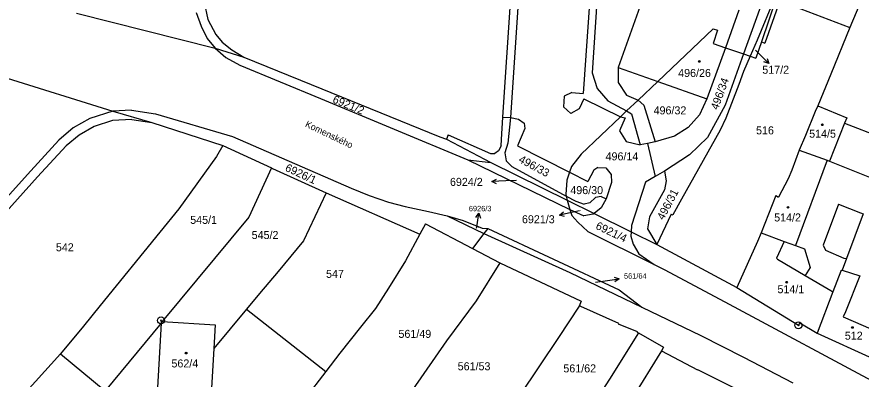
# Model space of a CAD drawing. Extents: x -593183 to -588034, y -1130415 to -1124994.
# Drawn here: x -591520.8 to -591341.4, y -1128507 to -1128430.1 of the extents above; entities that cross this region are included whole.
import ezdxf

# ---------------------------------------------------------------- set-up
doc = ezdxf.new("R2010")
doc.units = 0
for name, color, linetype in [('Vrstva 1', 7, 'Continuous'), ('Vrstva 15', 7, 'Continuous'), ('Vrstva 16', 7, 'Continuous'), ('Vrstva 18', 7, 'Continuous'), ('Vrstva 19', 7, 'Continuous'), ('Vrstva 24', 7, 'Continuous'), ('Vrstva 25', 7, 'Continuous'), ('Vrstva 4', 7, 'Continuous')]:
    doc.layers.add(name, color=color, linetype=linetype)

msp = doc.modelspace()

# ---------------------------------------------------------------- linework, layer by layer
at = {"layer": 'Vrstva 1'}
for p, q in [((-591333.66, -1128407.78), (-591343.85, -1128432.39)), ((-591417.52, -1128451.38), (-591414.76, -1128409.93)), ((-591413.19, -1128410.49), (-591415.93, -1128451.49)), ((-591386.32, -1128422), (-591393.05, -1128440.82)), ((-591357.92, -1128421.57), (-591363.51, -1128435.03)), ((-591357.92, -1128421.57), (-591362.62, -1128435.39)), ((-591361.6, -1128424.61), (-591366.42, -1128437.97)), ((-591480.95, -1128426.98), (-591480.18, -1128430.69)), ((-591399.08, -1128426.16), (-591400.51, -1128446.37)), ((-591358.72, -1128426.71), (-591361.88, -1128435.69)), ((-591358.72, -1128426.71), (-591343.85, -1128432.39)), ((-591508.12, -1128429.34), (-591478.63, -1128436.77)), ((-591482.67, -1128429.16), (-591481.62, -1128432.05)), ((-591367.4, -1128428.68), (-591370.28, -1128436.66)), ((-591480.18, -1128430.69), (-591478.51, -1128433.85)), ((-591481.62, -1128432.05), (-591480.31, -1128434.71)), ((-591372.9, -1128432.64), (-591384.64, -1128443.79)), ((-591372.9, -1128432.64), (-591384.64, -1128443.79)), ((-591372.9, -1128432.64), (-591384.64, -1128443.79)), ((-591372.9, -1128432.64), (-591384.64, -1128443.79)), ((-591372.9, -1128432.64), (-591384.64, -1128443.79)), ((-591372.9, -1128432.64), (-591384.64, -1128443.79)), ((-591372.9, -1128432.64), (-591384.64, -1128443.79)), ((-591372.9, -1128432.64), (-591384.64, -1128443.79)), ((-591372.9, -1128432.64), (-591384.64, -1128443.79)), ((-591372.9, -1128432.64), (-591384.64, -1128443.79)), ((-591372.9, -1128432.64), (-591384.64, -1128443.79)), ((-591372.9, -1128432.64), (-591384.64, -1128443.79)), ((-591372.9, -1128432.64), (-591384.64, -1128443.79)), ((-591372.9, -1128432.64), (-591384.64, -1128443.79)), ((-591372.9, -1128432.64), (-591384.64, -1128443.79)), ((-591372.9, -1128432.64), (-591384.64, -1128443.79)), ((-591372.9, -1128432.64), (-591384.64, -1128443.79)), ((-591372.9, -1128432.64), (-591384.64, -1128443.79)), ((-591372.9, -1128432.64), (-591384.64, -1128443.79)), ((-591372.9, -1128432.64), (-591384.64, -1128443.79)), ((-591372.9, -1128432.64), (-591384.64, -1128443.79)), ((-591372.9, -1128432.64), (-591384.64, -1128443.79)), ((-591372.9, -1128432.64), (-591384.64, -1128443.79)), ((-591372.9, -1128432.64), (-591384.64, -1128443.79)), ((-591372.9, -1128432.64), (-591384.64, -1128443.79)), ((-591372.9, -1128432.64), (-591384.64, -1128443.79)), ((-591372.9, -1128432.64), (-591384.64, -1128443.79)), ((-591372.9, -1128432.64), (-591384.64, -1128443.79)), ((-591372.9, -1128432.64), (-591384.64, -1128443.79)), ((-591372.9, -1128432.64), (-591384.64, -1128443.79)), ((-591372.9, -1128432.64), (-591384.64, -1128443.79)), ((-591372.9, -1128432.64), (-591384.64, -1128443.79)), ((-591372.9, -1128432.64), (-591384.64, -1128443.79)), ((-591372.9, -1128432.64), (-591384.64, -1128443.79)), ((-591372.9, -1128432.64), (-591384.64, -1128443.79)), ((-591372.9, -1128432.64), (-591384.64, -1128443.79)), ((-591372.9, -1128432.64), (-591384.64, -1128443.79)), ((-591372.9, -1128432.64), (-591384.64, -1128443.79)), ((-591372.9, -1128432.64), (-591384.64, -1128443.79)), ((-591372.9, -1128432.64), (-591384.64, -1128443.79)), ((-591372.9, -1128432.64), (-591384.64, -1128443.79)), ((-591372.9, -1128432.64), (-591384.64, -1128443.79)), ((-591372.9, -1128432.64), (-591384.64, -1128443.79)), ((-591372.9, -1128432.64), (-591384.64, -1128443.79)), ((-591372.9, -1128432.64), (-591384.64, -1128443.79)), ((-591372.9, -1128432.64), (-591384.64, -1128443.79)), ((-591372.9, -1128432.64), (-591384.64, -1128443.79)), ((-591372.9, -1128432.64), (-591384.64, -1128443.79)), ((-591372.9, -1128432.64), (-591384.64, -1128443.79)), ((-591372.9, -1128432.64), (-591384.64, -1128443.79)), ((-591372.9, -1128432.64), (-591384.64, -1128443.79)), ((-591372.9, -1128432.64), (-591371.93, -1128432.94)), ((-591371.93, -1128432.94), (-591372.89, -1128435.77)), ((-591343.85, -1128432.39), (-591347.89, -1128442.23)), ((-591480.31, -1128434.71), (-591478.63, -1128436.77)), ((-591478.51, -1128433.85), (-591477.16, -1128435.44)), ((-591477.16, -1128435.44), (-591475.12, -1128437.09)), ((-591370.28, -1128436.66), (-591374.19, -1128447.49)), ((-591372.89, -1128435.77), (-591370.28, -1128436.66)), ((-591370.28, -1128436.66), (-591366.42, -1128437.97)), ((-591363.51, -1128435.03), (-591365, -1128438.45)), ((-591362.62, -1128435.39), (-591363.8, -1128438.86)), ((-591362.62, -1128435.39), (-591361.88, -1128435.69)), ((-591478.63, -1128436.77), (-591472.52, -1128438.62)), ((-591478.63, -1128436.77), (-591476.35, -1128438.72)), ((-591475.12, -1128437.09), (-591472.52, -1128438.62)), ((-591366.42, -1128437.97), (-591370.34, -1128448.86)), ((-591366.42, -1128437.97), (-591365, -1128438.45)), ((-591365, -1128438.45), (-591366.42, -1128441.73)), ((-591365, -1128438.45), (-591363.8, -1128438.86)), ((-591476.35, -1128438.72), (-591473.43, -1128440.34)), ((-591472.52, -1128438.62), (-591458.27, -1128444.48)), ((-591473.43, -1128440.34), (-591456.29, -1128447.46)), ((-591393.05, -1128440.82), (-591384.64, -1128443.79)), ((-591366.42, -1128441.73), (-591367.42, -1128444.48)), ((-591523.94, -1128442.77), (-591500.4, -1128450.15)), ((-591384.64, -1128443.79), (-591388.82, -1128447.77)), ((-591384.64, -1128443.79), (-591374.19, -1128447.49)), ((-591347.89, -1128442.23), (-591350.67, -1128448.99)), ((-591458.27, -1128444.48), (-591430.94, -1128455.54)), ((-591367.42, -1128444.48), (-591370.19, -1128451.59)), ((-591456.29, -1128447.46), (-591425.01, -1128460.43)), ((-591404.53, -1128446.92), (-591404.64, -1128449.22)), ((-591402.86, -1128446.17), (-591404.53, -1128446.92)), ((-591402.86, -1128446.17), (-591400.51, -1128446.37)), ((-591374.19, -1128447.49), (-591375.77, -1128450.88)), ((-591404.64, -1128449.22), (-591403.08, -1128450.62)), ((-591400.36, -1128447.53), (-591401.35, -1128449.61)), ((-591400.36, -1128447.53), (-591392.55, -1128451.31)), ((-591388.82, -1128447.77), (-591391.26, -1128450.08)), ((-591370.34, -1128448.86), (-591374.07, -1128455.73)), ((-591350.67, -1128448.99), (-591351.17, -1128450.2)), ((-591350.67, -1128448.99), (-591344.49, -1128451.51)), ((-591500.4, -1128450.15), (-591505.25, -1128451.66)), ((-591496.38, -1128449.89), (-591500.4, -1128450.15)), ((-591500.4, -1128450.15), (-591492.07, -1128452.51)), ((-591496.38, -1128449.89), (-591491.31, -1128450.71)), ((-591491.31, -1128450.71), (-591474.96, -1128455.46)), ((-591401.35, -1128449.61), (-591403.08, -1128450.62)), ((-591391.26, -1128450.08), (-591392.55, -1128451.31)), ((-591375.77, -1128450.88), (-591378.21, -1128453.6)), ((-591351.17, -1128450.2), (-591353.29, -1128455.28)), ((-591505.25, -1128451.66), (-591508.78, -1128453.63)), ((-591500.43, -1128452.1), (-591504.31, -1128453.39)), ((-591496.36, -1128451.89), (-591500.43, -1128452.1)), ((-591496.36, -1128451.89), (-591492.07, -1128452.51)), ((-591492.07, -1128452.51), (-591477.02, -1128457.41)), ((-591417.84, -1128456.12), (-591417.52, -1128451.38)), ((-591417.52, -1128451.38), (-591415.93, -1128451.49)), ((-591415.93, -1128451.49), (-591414.22, -1128451.81)), ((-591414.22, -1128451.81), (-591413.04, -1128452.64)), ((-591413.04, -1128452.64), (-591412.87, -1128453.83)), ((-591392.55, -1128451.31), (-591400.91, -1128459.25)), ((-591391.58, -1128451.5), (-591392.73, -1128454.26)), ((-591392.55, -1128451.31), (-591391.58, -1128451.5)), ((-591370.19, -1128451.59), (-591371.4, -1128454.18)), ((-591344.94, -1128452.64), (-591348.18, -1128460.72)), ((-591344.49, -1128451.51), (-591344.94, -1128452.64)), ((-591344.94, -1128452.64), (-591335.19, -1128456.46)), ((-591508.78, -1128453.63), (-591511.83, -1128456.24)), ((-591504.31, -1128453.39), (-591507.55, -1128455.19)), ((-591412.87, -1128453.83), (-591414.41, -1128457.49)), ((-591392.73, -1128454.26), (-591391.36, -1128456.58)), ((-591378.21, -1128453.6), (-591381.05, -1128455.45)), ((-591371.4, -1128454.18), (-591379.56, -1128468.8)), ((-591511.83, -1128456.24), (-591517.77, -1128462.79)), ((-591507.55, -1128455.19), (-591510.28, -1128457.46)), ((-591474.96, -1128455.46), (-591449.73, -1128466.48)), ((-591430.94, -1128455.54), (-591429.48, -1128456.06)), ((-591429.14, -1128455.11), (-591429.48, -1128456.06)), ((-591429.48, -1128456.06), (-591420.08, -1128461)), ((-591429.14, -1128455.11), (-591420.17, -1128459.07)), ((-591417.89, -1128457.47), (-591417.84, -1128456.12)), ((-591381.05, -1128455.45), (-591385.22, -1128456.62)), ((-591374.07, -1128455.73), (-591377.91, -1128459.38)), ((-591353.29, -1128455.28), (-591354.61, -1128458.38)), ((-591510.28, -1128457.46), (-591516.35, -1128464.06)), ((-591477.02, -1128457.41), (-591478.36, -1128459.74)), ((-591477.02, -1128457.41), (-591466.69, -1128462.15)), ((-591417.89, -1128457.47), (-591418.46, -1128458.57)), ((-591414.41, -1128457.49), (-591403.39, -1128463.05)), ((-591391.36, -1128456.58), (-591388.34, -1128457.29)), ((-591386.78, -1128456.96), (-591388.34, -1128457.29)), ((-591385.22, -1128456.62), (-591386.78, -1128456.96)), ((-591386.78, -1128456.96), (-591385.2, -1128464)), ((-591478.36, -1128459.74), (-591486.33, -1128470.83)), ((-591420.17, -1128459.07), (-591419.23, -1128459.11)), ((-591418.46, -1128458.57), (-591419.23, -1128459.11)), ((-591400.91, -1128459.25), (-591402.99, -1128461.88)), ((-591377.91, -1128459.38), (-591383.2, -1128462.85)), ((-591354.61, -1128458.38), (-591356.13, -1128462.61)), ((-591354.61, -1128458.38), (-591348.66, -1128460.55)), ((-591425.01, -1128460.43), (-591420.08, -1128461)), ((-591425.01, -1128460.43), (-591403.33, -1128471.01)), ((-591420.08, -1128461), (-591403.86, -1128469.01)), ((-591348.66, -1128460.55), (-591355.41, -1128478.65)), ((-591348.66, -1128460.55), (-591348.18, -1128460.72)), ((-591517.77, -1128462.79), (-591530.93, -1128477.29)), ((-591466.69, -1128462.15), (-591471.52, -1128472.65)), ((-591466.69, -1128462.15), (-591466.44, -1128462.31)), ((-591466.44, -1128462.31), (-591455.09, -1128467.47)), ((-591403.39, -1128463.05), (-591403.98, -1128464.76)), ((-591402.99, -1128461.88), (-591403.39, -1128463.05)), ((-591403.39, -1128463.05), (-591399.48, -1128465.03)), ((-591398.18, -1128462.62), (-591399.48, -1128465.03)), ((-591397.36, -1128462.07), (-591398.18, -1128462.62)), ((-591397.36, -1128462.07), (-591395.69, -1128462.13)), ((-591395.69, -1128462.13), (-591394.52, -1128463.54)), ((-591394.52, -1128463.54), (-591394.45, -1128465.24)), ((-591383.2, -1128462.85), (-591385.2, -1128464)), ((-591356.13, -1128462.61), (-591356.92, -1128464.47)), ((-591516.35, -1128464.06), (-591529.53, -1128478.62)), ((-591403.98, -1128464.76), (-591404.18, -1128467.81)), ((-591394.45, -1128465.24), (-591395.6, -1128468.75)), ((-591387.25, -1128465.19), (-591390.19, -1128474.36)), ((-591385.2, -1128464), (-591387.25, -1128465.19)), ((-591356.92, -1128464.47), (-591358.99, -1128468.36)), ((-591449.73, -1128466.48), (-591445.93, -1128467.99)), ((-591455.09, -1128467.47), (-591459.89, -1128477.66)), ((-591455.09, -1128467.47), (-591435.19, -1128476.24)), ((-591445.93, -1128467.99), (-591441.84, -1128469.41)), ((-591404.18, -1128467.81), (-591404.09, -1128468.14)), ((-591404.09, -1128468.14), (-591403.86, -1128469.01)), ((-591403.86, -1128469.01), (-591403.33, -1128471.01)), ((-591403.86, -1128469.01), (-591398.16, -1128471.82)), ((-591395.6, -1128468.75), (-591396.65, -1128470.61)), ((-591379.56, -1128468.8), (-591381.46, -1128472.09)), ((-591359.58, -1128468.04), (-591362.64, -1128475.96)), ((-591359.58, -1128468.04), (-591358.99, -1128468.36)), ((-591441.84, -1128469.41), (-591438.27, -1128470.32)), ((-591438.27, -1128470.32), (-591433.33, -1128471.42)), ((-591396.65, -1128470.61), (-591398.16, -1128471.82)), ((-591486.33, -1128470.83), (-591490.39, -1128475.82)), ((-591433.33, -1128471.42), (-591429.35, -1128472.31)), ((-591429.35, -1128472.31), (-591421.59, -1128476.12)), ((-591429.35, -1128472.31), (-591425.96, -1128473.36)), ((-591403.33, -1128471.01), (-591402.91, -1128472.23)), ((-591403.33, -1128471.01), (-591400.35, -1128472.35)), ((-591402.91, -1128472.23), (-591401.59, -1128473.69)), ((-591398.38, -1128472), (-591400.35, -1128472.35)), ((-591398.16, -1128471.82), (-591398.38, -1128472)), ((-591398.16, -1128471.82), (-591390.27, -1128475.71)), ((-591381.76, -1128472), (-591384.83, -1128478.4)), ((-591381.76, -1128472), (-591381.46, -1128472.09)), ((-591340.99, -1128471.93), (-591344.55, -1128481.42)), ((-591471.52, -1128472.65), (-591489.87, -1128494.79)), ((-591433.99, -1128474.01), (-591435.19, -1128476.24)), ((-591433.99, -1128474.01), (-591423.99, -1128479.25)), ((-591425.96, -1128473.36), (-591421.94, -1128474.96)), ((-591401.59, -1128473.69), (-591399.48, -1128475.65)), ((-591390.19, -1128474.36), (-591390.27, -1128475.71)), ((-591490.39, -1128475.82), (-591503.04, -1128491.34)), ((-591421.59, -1128476.12), (-591423.99, -1128479.25)), ((-591421.94, -1128474.96), (-591420.76, -1128475.03)), ((-591420.76, -1128475.03), (-591421.59, -1128476.12)), ((-591421.59, -1128476.12), (-591403.34, -1128484.36)), ((-591420.76, -1128475.03), (-591392.81, -1128488.04)), ((-591399.48, -1128475.65), (-591385.42, -1128482.68)), ((-591390.27, -1128475.71), (-591390.33, -1128476.66)), ((-591390.27, -1128475.71), (-591384.83, -1128478.4)), ((-591362.64, -1128475.96), (-591363.46, -1128477.78)), ((-591362.64, -1128475.96), (-591357.79, -1128477.76)), ((-591459.89, -1128477.66), (-591465.29, -1128484.14)), ((-591435.19, -1128476.24), (-591438.24, -1128481.86)), ((-591390.33, -1128476.66), (-591389.88, -1128478.38)), ((-591363.46, -1128477.78), (-591367.83, -1128487.55)), ((-591357.79, -1128477.76), (-591355.41, -1128478.65)), ((-591423.99, -1128479.25), (-591418.21, -1128482.29)), ((-591389.88, -1128478.38), (-591388.64, -1128480.37)), ((-591384.83, -1128478.4), (-591367.83, -1128487.55)), ((-591388.64, -1128480.37), (-591385.42, -1128482.68)), ((-591344.55, -1128481.42), (-591345.49, -1128483.86)), ((-591438.24, -1128481.86), (-591441.85, -1128487.67)), ((-591418.21, -1128482.29), (-591423.18, -1128490.4)), ((-591418.21, -1128482.29), (-591400.88, -1128490.42)), ((-591385.42, -1128482.68), (-591383.13, -1128483.83)), ((-591465.29, -1128484.14), (-591469.21, -1128488.85)), ((-591403.34, -1128484.36), (-591388, -1128491.72)), ((-591383.13, -1128483.83), (-591369.45, -1128491.1)), ((-591345.72, -1128484.11), (-591347.43, -1128488.44)), ((-591345.49, -1128483.86), (-591345.72, -1128484.11)), ((-591441.85, -1128487.67), (-591444.59, -1128492.04)), ((-591392.81, -1128488.04), (-591388, -1128491.72)), ((-591367.83, -1128487.55), (-591354.75, -1128495.57)), ((-591347.43, -1128488.44), (-591350.8, -1128497.22)), ((-591469.21, -1128488.85), (-591471.97, -1128492.17)), ((-591423.18, -1128490.4), (-591429.49, -1128498.84)), ((-591400.88, -1128490.42), (-591401.33, -1128491.52)), ((-591503.04, -1128491.34), (-591506.64, -1128495.76)), ((-591471.97, -1128492.17), (-591478.93, -1128500.53)), ((-591471.97, -1128492.17), (-591455.16, -1128505.38)), ((-591444.59, -1128492.04), (-591447.75, -1128495.98)), ((-591401.33, -1128491.52), (-591405.75, -1128498.16)), ((-591401.07, -1128491.52), (-591401.33, -1128491.52)), ((-591401.07, -1128491.52), (-591392.97, -1128495.11)), ((-591388, -1128491.72), (-591375.51, -1128497.71)), ((-591369.45, -1128491.1), (-591331.35, -1128511.5)), ((-591506.64, -1128495.76), (-591511.52, -1128501.64)), ((-591490.12, -1128495.1), (-591502.02, -1128509.46)), ((-591490.12, -1128495.1), (-591490.89, -1128508.76)), ((-591490.1, -1128494.78), (-591490.12, -1128495.1)), ((-591490.1, -1128494.78), (-591489.87, -1128494.79)), ((-591489.87, -1128494.79), (-591478.64, -1128495.44)), ((-591478.64, -1128495.44), (-591478.93, -1128500.53)), ((-591392.97, -1128495.11), (-591393.04, -1128495.24)), ((-591393.04, -1128495.24), (-591388.98, -1128496.89)), ((-591354.45, -1128495.06), (-591354.75, -1128495.57)), ((-591354.45, -1128495.06), (-591350.8, -1128497.22)), ((-591447.75, -1128495.98), (-591452.14, -1128501.46)), ((-591388.76, -1128497.17), (-591394.89, -1128506.99)), ((-591388.98, -1128496.89), (-591389.05, -1128497.02)), ((-591389.05, -1128497.02), (-591388.76, -1128497.17)), ((-591388.76, -1128497.17), (-591383.4, -1128500.2)), ((-591375.51, -1128497.71), (-591366.4, -1128502.34)), ((-591350.8, -1128497.22), (-591338.97, -1128502.62)), ((-591429.49, -1128498.84), (-591436.75, -1128509.24)), ((-591405.75, -1128498.16), (-591413.93, -1128510.37)), ((-591478.93, -1128500.53), (-591479.48, -1128510.09)), ((-591383.82, -1128500.98), (-591392.27, -1128514.5)), ((-591383.4, -1128500.2), (-591383.82, -1128500.98)), ((-591383.82, -1128500.98), (-591376.21, -1128505.06)), ((-591511.52, -1128501.64), (-591524.49, -1128515.97)), ((-591511.52, -1128501.64), (-591502.02, -1128509.46)), ((-591452.14, -1128501.46), (-591455.16, -1128505.38)), ((-591366.4, -1128502.34), (-591355.96, -1128507.78)), ((-591455.16, -1128505.38), (-591471.14, -1128526.11)), ((-591376.16, -1128504.97), (-591376.21, -1128505.06)), ((-591376.16, -1128504.97), (-591366.14, -1128509.99)), ((-591394.89, -1128506.99), (-591400.68, -1128516.01))]:
    msp.add_line(p, q, dxfattribs=at)
at = {"layer": 'Vrstva 16'}
for p, q in [((-591363.86, -1128437.2), (-591363.17, -1128437.87)), ((-591414.73, -1128464.85), (-591416.89, -1128464.94)), ((-591401.25, -1128471.28), (-591402.61, -1128471.57)), ((-591423.11, -1128474.93), (-591423.08, -1128474.75)), ((-591397.89, -1128486.44), (-591395.78, -1128486.12))]:
    msp.add_line(p, q, dxfattribs=at)
at = {"layer": 'Vrstva 24'}
for centre, radius in [((-591490.14, -1128494.53), 0.75), ((-591490.14, -1128494.53), 0.0903), ((-591354.75, -1128495.57), 0.75), ((-591354.75, -1128495.57), 0.0903)]:
    msp.add_circle(centre, radius, dxfattribs=at)
at = {"layer": 'Vrstva 25'}
for p, q in [((-591363.17, -1128437.87), (-591361.02, -1128439.97)), ((-591416.89, -1128464.94), (-591419.89, -1128465.06)), ((-591423.08, -1128474.75), (-591422.64, -1128471.78)), ((-591402.61, -1128471.57), (-591405.54, -1128472.21)), ((-591395.78, -1128486.12), (-591392.81, -1128485.68))]:
    msp.add_line(p, q, dxfattribs=at)
for points in [[(-591361.39, -1128438.91), (-591361.02, -1128439.97), (-591362.09, -1128439.62)], [(-591418.87, -1128465.52), (-591419.89, -1128465.06), (-591418.91, -1128464.52)], [(-591423.28, -1128472.7), (-591422.64, -1128471.78), (-591422.29, -1128472.85)], [(-591404.46, -1128472.48), (-591405.54, -1128472.21), (-591404.67, -1128471.51)], [(-591393.88, -1128485.33), (-591392.81, -1128485.68), (-591393.73, -1128486.32)]]:
    msp.add_lwpolyline(points, dxfattribs=at)
for centre, radius in [((-591375.82, -1128439.56), 0.175), ((-591375.82, -1128439.56), 0.15), ((-591349.67, -1128453.01), 0.175), ((-591349.67, -1128453.01), 0.15), ((-591356.99, -1128470.54), 0.175), ((-591356.99, -1128470.54), 0.15), ((-591357.24, -1128486.43), 0.175), ((-591357.24, -1128486.43), 0.15), ((-591343.29, -1128496.04), 0.175), ((-591343.29, -1128496.04), 0.15), ((-591484.81, -1128501.48), 0.175), ((-591484.81, -1128501.48), 0.15)]:
    msp.add_circle(centre, radius, dxfattribs=at)
at = {"layer": 'Vrstva 4'}
for p, q in [((-591397.57, -1128426.94), (-591398.59, -1128442.01)), ((-591398.59, -1128442.01), (-591397.53, -1128445.31)), ((-591393.05, -1128440.82), (-591393.06, -1128444)), ((-591397.53, -1128445.31), (-591395.24, -1128447.94)), ((-591393.06, -1128444), (-591391.3, -1128446.74)), ((-591391.3, -1128446.74), (-591388.82, -1128447.77)), ((-591395.24, -1128447.94), (-591391.26, -1128450.08)), ((-591388.82, -1128447.77), (-591387.61, -1128448.87)), ((-591387.61, -1128448.87), (-591385.22, -1128456.62)), ((-591391.26, -1128450.08), (-591390.2, -1128450.65)), ((-591390.2, -1128450.65), (-591388.34, -1128457.29)), ((-591415.93, -1128451.49), (-591416.47, -1128456.88)), ((-591416.47, -1128456.88), (-591417.1, -1128458.94)), ((-591417.1, -1128458.94), (-591416.82, -1128460.68)), ((-591416.82, -1128460.68), (-591415.63, -1128461.85)), ((-591415.63, -1128461.85), (-591404.09, -1128468.14)), ((-591348.18, -1128460.72), (-591338.27, -1128464.66)), ((-591383.2, -1128462.85), (-591382.84, -1128464.93)), ((-591382.84, -1128464.93), (-591383.23, -1128466.83)), ((-591383.23, -1128466.83), (-591386.36, -1128472.55)), ((-591404.09, -1128468.14), (-591402.07, -1128469.24)), ((-591397.87, -1128468.45), (-591399.06, -1128469.56)), ((-591396.67, -1128468.23), (-591397.87, -1128468.45)), ((-591396.67, -1128468.23), (-591395.6, -1128468.75)), ((-591402.07, -1128469.24), (-591400.29, -1128469.84)), ((-591399.06, -1128469.56), (-591400.29, -1128469.84)), ((-591346.28, -1128469.86), (-591349.52, -1128478.54)), ((-591346.28, -1128469.86), (-591341.59, -1128471.7)), ((-591386.36, -1128472.55), (-591386.83, -1128475.1)), ((-591341.59, -1128471.7), (-591340.99, -1128471.93)), ((-591386.83, -1128475.1), (-591384.83, -1128478.4)), ((-591357.79, -1128477.76), (-591359.4, -1128481.3)), ((-591355.41, -1128478.65), (-591353.48, -1128479.35)), ((-591353.48, -1128479.35), (-591352.23, -1128483.33)), ((-591349.52, -1128478.54), (-591349.04, -1128479.63)), ((-591349.04, -1128479.63), (-591345.09, -1128481.34)), ((-591359.4, -1128481.3), (-591359.2, -1128481.5)), ((-591359.2, -1128481.5), (-591353.31, -1128484.97)), ((-591345.09, -1128481.34), (-591344.55, -1128481.42)), ((-591352.23, -1128483.33), (-591353.31, -1128484.97)), ((-591353.31, -1128484.97), (-591347.87, -1128488.21)), ((-591345.49, -1128483.86), (-591341.71, -1128485.04)), ((-591341.71, -1128485.04), (-591344.79, -1128492.74)), ((-591347.87, -1128488.21), (-591347.43, -1128488.44)), ((-591344.79, -1128492.74), (-591345.25, -1128493.78)), ((-591345.25, -1128493.78), (-591336.75, -1128497.51))]:
    msp.add_line(p, q, dxfattribs=at)

# ---------------------------------------------------------------- texts
at = {"layer": 'Vrstva 15'}
msp.add_text('Komenského', height=1.4, rotation=334.2593, dxfattribs=at).set_placement((-591459.65, -1128453.33))
at = {"layer": 'Vrstva 16'}
for s, height, p in [('517/2', 1.7, (-591362.43, -1128442.17)), ('6924/2', 1.7, (-591428.77, -1128465.98)), ('6926/3', 1.14, (-591424.77, -1128471.36)), ('6921/3', 1.7, (-591413.48, -1128473.91)), ('561/64', 1.14, (-591391.81, -1128485.68))]:
    msp.add_text(s, height=height, dxfattribs=at).set_placement(p)
at = {"layer": 'Vrstva 18'}
for s, height, p in [('517/2', 0.01, (-591363.86, -1128437.2)), ('496/32', 1.7, (-591385.52, -1128450.8)), ('516', 1.7, (-591363.76, -1128455.04)), ('496/14', 1.7, (-591395.72, -1128460.56)), ('6924/2', 0.1, (-591414.73, -1128464.85)), ('496/30', 1.7, (-591403.21, -1128467.73)), ('545/1', 1.7, (-591483.94, -1128474.04)), ('6921/3', 0.1, (-591401.25, -1128471.28)), ('545/2', 1.7, (-591470.89, -1128477.25)), ('6926/3', 0.1, (-591423.11, -1128474.93)), ('542', 1.7, (-591512.47, -1128479.86)), ('547', 1.7, (-591455.09, -1128485.5)), ('561/64', 0.1, (-591397.89, -1128486.44)), ('561/49', 1.7, (-591439.71, -1128498.24)), ('561/53', 1.7, (-591427.13, -1128505.12)), ('561/62', 1.7, (-591404.69, -1128505.57))]:
    msp.add_text(s, height=height, dxfattribs=at).set_placement(p)
for s, rotation, p in [('496/34', 69.984, (-591371.86, -1128449.96)), ('6921/2', 337.479, (-591453.85, -1128448.23)), ('496/33', 331.5661, (-591414.35, -1128460.85)), ('6926/1', 335.1259, (-591463.94, -1128462.72)), ('496/31', 62.1857, (-591383.41, -1128473.37)), ('6921/4', 334.3716, (-591397.98, -1128475.02))]:
    msp.add_text(s, height=1.7, rotation=rotation, dxfattribs=at).set_placement(p)
at = {"layer": 'Vrstva 19'}
for s, p in [('496/26', (-591380.3, -1128442.86)), ('514/5', (-591352.48, -1128455.75)), ('514/2', (-591359.91, -1128473.53)), ('514/1', (-591359.21, -1128488.76)), ('512', (-591344.91, -1128498.63)), ('562/4', (-591487.93, -1128504.52))]:
    msp.add_text(s, height=1.7, dxfattribs=at).set_placement(p)

doc.saveas('drawing.dxf')
